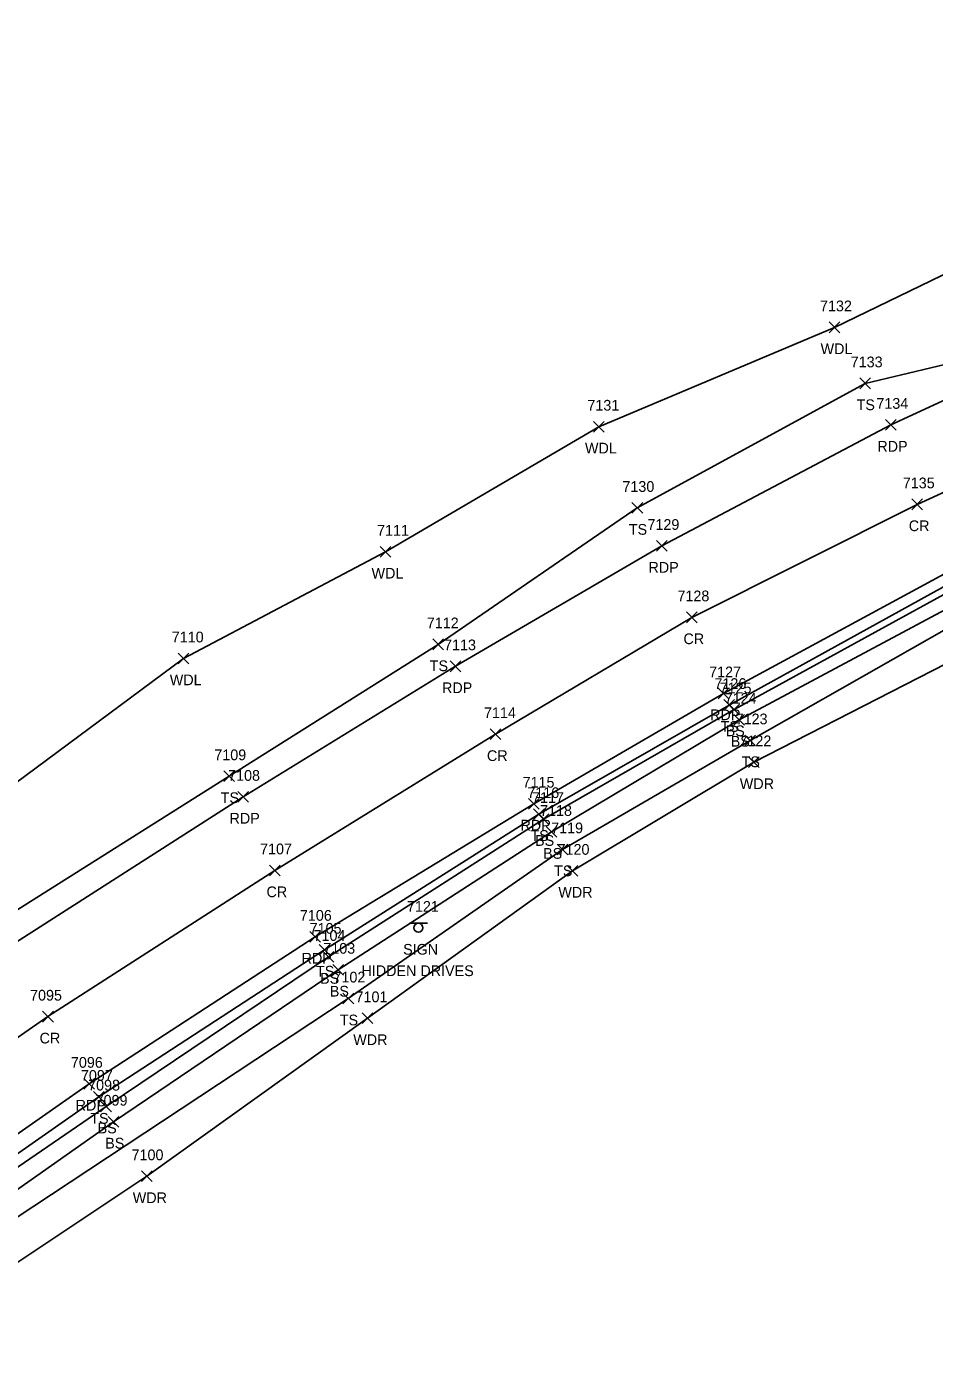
# Model space of a CAD drawing. Extents: x 1611797 to 1633212, y 298978 to 305475.
# Drawn here: x 1624218.3 to 1624387.7, y 304294.5 to 304544.9 of the extents above; entities that cross this region are included whole.
import ezdxf

# ---------------------------------------------------------------- set-up
doc = ezdxf.new("R2010")
doc.units = 0
for name, color, linetype in [('L_A', 7, 'Continuous'), ('L_I', 7, 'Continuous'), ('L_TIC', 7, 'Continuous'), ('LAWA', 7, 'Continuous'), ('LELB', 7, 'Continuous'), ('P_A', 7, 'Continuous'), ('P_I', 7, 'Continuous'), ('P_TIC', 7, 'Continuous'), ('PET', 7, 'Continuous'), ('PRC', 7, 'Continuous'), ('S_A', 7, 'Continuous'), ('S_C', 7, 'Continuous'), ('S_I', 7, 'Continuous'), ('SSGN', 7, 'Continuous')]:
    doc.layers.add(name, color=color, linetype=linetype)

msp = doc.modelspace()

# ---------------------------------------------------------------- linework, layer by layer
at = {"layer": 'L_TIC'}
for points in [[(1624368.06, 304487.79), (1624370.06, 304489.79)], [(1624370.06, 304487.79), (1624368.06, 304489.79)], [(1624373.78, 304477.34), (1624375.78, 304479.34)], [(1624375.78, 304477.34), (1624373.78, 304479.34)], [(1624324.08, 304469.25), (1624326.08, 304471.25)], [(1624326.08, 304469.25), (1624324.08, 304471.25)], [(1624331.27, 304454.09), (1624333.27, 304456.09)], [(1624333.27, 304454.09), (1624331.27, 304456.09)], [(1624284.25, 304445.91), (1624286.25, 304447.91)], [(1624286.25, 304445.91), (1624284.25, 304447.91)], [(1624294.12, 304428.63), (1624296.12, 304430.63)], [(1624296.12, 304428.63), (1624294.12, 304430.63)], [(1624246.6, 304426), (1624248.6, 304428)], [(1624248.6, 304426), (1624246.6, 304428)], [(1624348.41, 304417.31), (1624350.41, 304419.31)], [(1624350.41, 304417.31), (1624348.41, 304419.31)], [(1624349.32, 304416.49), (1624351.32, 304418.49)], [(1624351.32, 304416.49), (1624349.32, 304418.49)], [(1624350.26, 304414.55), (1624352.26, 304416.55)], [(1624352.26, 304414.55), (1624350.26, 304416.55)], [(1624352.31, 304410.71), (1624354.31, 304412.71)], [(1624354.31, 304410.71), (1624352.31, 304412.71)], [(1624353.03, 304406.62), (1624355.03, 304408.62)], [(1624355.03, 304406.62), (1624353.03, 304408.62)], [(1624255.11, 304404.01), (1624257.11, 304406.01)], [(1624257.11, 304404.01), (1624255.11, 304406.01)], [(1624312.92, 304396.95), (1624314.92, 304398.95)], [(1624314.92, 304396.95), (1624312.92, 304398.95)], [(1624313.75, 304396.03), (1624315.75, 304398.03)], [(1624315.75, 304396.03), (1624313.75, 304398.03)], [(1624315.24, 304393.62), (1624317.24, 304395.62)], [(1624317.24, 304393.62), (1624315.24, 304395.62)], [(1624317.33, 304390.37), (1624319.33, 304392.37)], [(1624319.33, 304390.37), (1624317.33, 304392.37)], [(1624319.17, 304386.37), (1624321.17, 304388.37)], [(1624321.17, 304386.37), (1624319.17, 304388.37)], [(1624272.89, 304371.63), (1624274.89, 304373.63)], [(1624274.89, 304371.63), (1624272.89, 304373.63)], [(1624273.63, 304370.3), (1624275.63, 304372.3)], [(1624275.63, 304370.3), (1624273.63, 304372.3)], [(1624275.44, 304367.9), (1624277.44, 304369.9)], [(1624277.44, 304367.9), (1624275.44, 304369.9)], [(1624277.34, 304362.53), (1624279.34, 304364.53)], [(1624279.34, 304362.53), (1624277.34, 304364.53)], [(1624280.9, 304358.85), (1624282.9, 304360.85)], [(1624282.9, 304358.85), (1624280.9, 304360.85)], [(1624230.77, 304344.18), (1624232.77, 304346.18)], [(1624232.77, 304344.18), (1624230.77, 304346.18)], [(1624232.12, 304342.37), (1624234.12, 304344.37)], [(1624234.12, 304342.37), (1624232.12, 304344.37)], [(1624233.53, 304339.54), (1624235.53, 304341.54)], [(1624235.53, 304339.54), (1624233.53, 304341.54)], [(1624239.75, 304329.36), (1624241.75, 304331.36)], [(1624241.75, 304329.36), (1624239.75, 304331.36)]]:
    msp.add_lwpolyline(points, dxfattribs=at)
at = {"layer": 'LAWA'}
for points in [[(1624088.25, 304303.5), (1624106.81, 304320.98), (1624153.79, 304356.6), (1624200.5, 304392.1), (1624247.6, 304427), (1624285.25, 304446.91), (1624325.08, 304470.25), (1624369.06, 304488.79), (1624425.3, 304516.01), (1624470.84, 304531.32), (1624503.11, 304542.37)], [(1624186.93, 304294.55), (1624240.75, 304330.36), (1624281.9, 304359.85), (1624320.17, 304387.37), (1624354.03, 304407.62), (1624397.63, 304429.96), (1624419.55, 304440), (1624447.61, 304454.04), (1624487.94, 304466.98), (1624522.27, 304474.07), (1624560.79, 304484.56), (1624594.39, 304487.85), (1624625.21, 304492.09), (1624656.2, 304492.85), (1624695.81, 304490.79), (1624736.39, 304487.29), (1624770.57, 304478.97), (1624808.86, 304473.48), (1624838.37, 304462.56)]]:
    msp.add_lwpolyline(points, dxfattribs=at)
at = {"layer": 'LELB'}
for points in [[(1624095.54, 304298.86), (1624107.13, 304308.7), (1624163.15, 304341.2), (1624211.36, 304376.85), (1624256.11, 304405.01), (1624295.12, 304429.63), (1624332.27, 304455.09), (1624374.78, 304478.34), (1624401.92, 304484.81), (1624434.05, 304498.5), (1624472.98, 304511.84), (1624506.38, 304522.93), (1624552.27, 304533.91), (1624584.91, 304535.68), (1624625.23, 304538.42), (1624653.95, 304544.88), (1624697.41, 304542.2), (1624744.04, 304535.67), (1624782.56, 304529.52), (1624820.4, 304520.29), (1624849.23, 304510.65), (1624882.95, 304501.96), (1624884.04, 304505.26)], [(1624181.13, 304309.78), (1624231.77, 304345.18), (1624273.89, 304372.63), (1624313.92, 304397.95), (1624349.41, 304418.31), (1624391.23, 304441.37), (1624414.63, 304450.88), (1624422.5, 304457.15), (1624425.95, 304456.68), (1624445.07, 304463.44), (1624483.55, 304478.38), (1624517.08, 304487.27), (1624559.27, 304496.93), (1624591.53, 304501.1), (1624624.74, 304505.99)], [(1624181.83, 304308.22), (1624233.12, 304343.37), (1624274.63, 304371.3), (1624314.75, 304397.03), (1624350.32, 304417.49), (1624392.11, 304440.37), (1624415, 304449.13), (1624422.64, 304454.19), (1624424.46, 304454.85), (1624445.65, 304462.42), (1624484.46, 304476.74), (1624518.06, 304485.67), (1624537.67, 304490.32), (1624539.56, 304490.64), (1624559.82, 304495.18), (1624592.05, 304499.97), (1624624.64, 304503.4)], [(1624183.73, 304304.83), (1624234.53, 304340.54), (1624276.44, 304368.9), (1624316.24, 304394.62), (1624351.26, 304415.55), (1624393.38, 304438.07), (1624416.16, 304446.51), (1624422.67, 304451.72), (1624426.18, 304452.72), (1624446.91, 304459), (1624485.37, 304474.27), (1624518.27, 304483.79), (1624538.49, 304488.99), (1624540.45, 304488.77), (1624560, 304493), (1624592, 304498.44), (1624624.83, 304501.63)], [(1624184.93, 304301.87), (1624278.34, 304363.53), (1624318.33, 304391.37), (1624353.31, 304411.71), (1624393.58, 304434.55), (1624417.55, 304442.42), (1624424.34, 304448.67), (1624448.61, 304456.57), (1624487.04, 304470.17), (1624519.68, 304481.19), (1624560.46, 304490.23), (1624593.88, 304492.76), (1624624.32, 304496.68), (1624656.79, 304498.13), (1624695.25, 304497.88), (1624738.57, 304491.31), (1624772.39, 304485.68), (1624810.08, 304476.48), (1624844.46, 304462.44), (1624886.48, 304449.94), (1624926.51, 304437.94), (1624967.18, 304426.7), (1624995.86, 304419.24)]]:
    msp.add_lwpolyline(points, dxfattribs=at)
at = {"layer": 'P_TIC'}
for points in [[(1624378.58, 304469.59), (1624380.58, 304471.59)], [(1624380.58, 304469.59), (1624378.58, 304471.59)], [(1624383.5, 304454.76), (1624385.5, 304456.76)], [(1624385.5, 304454.76), (1624383.5, 304456.76)], [(1624335.86, 304447), (1624337.86, 304449)], [(1624337.86, 304447), (1624335.86, 304449)], [(1624341.45, 304433.67), (1624343.45, 304435.67)], [(1624343.45, 304433.67), (1624341.45, 304435.67)], [(1624297.33, 304424.53), (1624299.33, 304426.53)], [(1624299.33, 304424.53), (1624297.33, 304426.53)], [(1624347.37, 304419.48), (1624349.37, 304421.48)], [(1624349.37, 304419.48), (1624347.37, 304421.48)], [(1624304.78, 304411.86), (1624306.78, 304413.86)], [(1624306.78, 304411.86), (1624304.78, 304413.86)], [(1624257.69, 304400.17), (1624259.69, 304402.17)], [(1624259.69, 304400.17), (1624257.69, 304402.17)], [(1624311.98, 304398.89), (1624313.98, 304400.89)], [(1624313.98, 304398.89), (1624311.98, 304400.89)], [(1624263.64, 304386.45), (1624265.64, 304388.45)], [(1624265.64, 304386.45), (1624263.64, 304388.45)], [(1624271.13, 304374.05), (1624273.13, 304376.05)], [(1624273.13, 304374.05), (1624271.13, 304376.05)], [(1624221.29, 304359.15), (1624223.29, 304361.15)], [(1624223.29, 304359.15), (1624221.29, 304361.15)], [(1624228.96, 304346.62), (1624230.96, 304348.62)], [(1624230.96, 304346.62), (1624228.96, 304348.62)]]:
    msp.add_lwpolyline(points, dxfattribs=at)
at = {"layer": 'PET'}
for points in [[(1624214.6, 304372.95), (1624258.69, 304401.17), (1624298.33, 304425.53), (1624336.86, 304448), (1624379.58, 304470.59), (1624404.49, 304482.1), (1624435.34, 304495.11), (1624473.75, 304508.46), (1624507.92, 304518.4), (1624553.76, 304528.58), (1624585.04, 304533.35), (1624625.18, 304536.71), (1624654.48, 304537.5), (1624696.33, 304535.75), (1624743.35, 304530.33), (1624780.81, 304524.04), (1624819.04, 304514.44), (1624851.35, 304505.26), (1624901.43, 304489.14), (1624942.08, 304475.33), (1624984.5, 304461.2), (1625019.22, 304449.6)], [(1624179.36, 304312.24), (1624229.96, 304347.62), (1624272.13, 304375.05), (1624312.98, 304399.89), (1624348.37, 304420.48), (1624390.3, 304443.15), (1624413.13, 304453.88), (1624422.35, 304458.1), (1624443.89, 304466.53), (1624482.84, 304480.09), (1624516.09, 304489.8), (1624559.13, 304499.19), (1624590.8, 304503.8), (1624624.98, 304507.12)]]:
    msp.add_lwpolyline(points, dxfattribs=at)
at = {"layer": 'PRC'}
msp.add_lwpolyline([(1624172.24, 304325.39), (1624222.29, 304360.15), (1624264.64, 304387.45), (1624305.78, 304412.86), (1624342.45, 304434.67), (1624384.5, 304455.76), (1624409.7, 304467.33), (1624440.42, 304480.07), (1624477.67, 304493.55), (1624512.04, 304503.84), (1624556.26, 304513.41), (1624588.6, 304518.56), (1624625.39, 304521.45), (1624654.72, 304521.97), (1624694.56, 304520.32), (1624741.33, 304515.35), (1624776.51, 304509.39), (1624814.64, 304500.05), (1624847.34, 304490.65), (1624897.27, 304475.63), (1624938.08, 304462.27), (1624974.99, 304449.94), (1625014.51, 304436.37)], dxfattribs=at)
at = {"layer": 'SSGN'}
for p, q in [((1624289.77, 304377.57), (1624293.11, 304377.57)), ((1624291.42, 304376.74), (1624291.42, 304376.74))]:
    msp.add_line(p, q, dxfattribs=at)
msp.add_circle((1624291.42, 304376.74), 0.833, dxfattribs=at)

# ---------------------------------------------------------------- texts
at = {"layer": 'L_A'}
for s, p in [('WDL', (1624366.47, 304483.79)), ('TS', (1624373.19, 304473.34)), ('WDL', (1624322.5, 304465.25)), ('TS', (1624330.68, 304450.09)), ('WDL', (1624282.67, 304441.91)), ('TS', (1624293.53, 304424.63)), ('WDL', (1624245.02, 304422)), ('TS', (1624347.82, 304413.31)), ('BS', (1624348.76, 304412.49)), ('BS', (1624349.7, 304410.55)), ('TS', (1624351.72, 304406.71)), ('WDR', (1624351.39, 304402.62)), ('TS', (1624254.52, 304400.01)), ('TS', (1624312.33, 304392.95)), ('BS', (1624313.19, 304392.03)), ('BS', (1624314.68, 304389.62)), ('TS', (1624316.74, 304386.37)), ('WDR', (1624317.53, 304382.37)), ('TS', (1624272.3, 304367.63)), ('BS', (1624273.07, 304366.3)), ('BS', (1624274.88, 304363.9)), ('TS', (1624276.75, 304358.53)), ('WDR', (1624279.26, 304354.85)), ('TS', (1624230.18, 304340.18)), ('BS', (1624231.56, 304338.37)), ('BS', (1624232.97, 304335.54)), ('WDR', (1624238.11, 304325.36))]:
    msp.add_text(s, height=2, dxfattribs=at).set_placement(p)
at = {"layer": 'L_I'}
for s, p in [('7132', (1624366.36, 304491.79)), ('7133', (1624372.09, 304481.34)), ('7131', (1624322.95, 304473.25)), ('7130', (1624329.49, 304458.09)), ('7111', (1624283.7, 304449.91)), ('7112', (1624292.99, 304432.63)), ('7110', (1624245.39, 304430)), ('7126', (1624346.66, 304421.31)), ('7125', (1624347.63, 304420.49)), ('7124', (1624348.57, 304418.55)), ('7123', (1624350.62, 304414.71)), ('7122', (1624351.33, 304410.62)), ('7109', (1624253.33, 304408.01)), ('7116', (1624311.74, 304400.95)), ('7117', (1624312.62, 304400.03)), ('7118', (1624314.12, 304397.62)), ('7119', (1624316.19, 304394.37)), ('7120', (1624317.39, 304390.37)), ('7105', (1624271.12, 304375.63)), ('7104', (1624271.85, 304374.3)), ('7103', (1624273.67, 304371.9)), ('7102', (1624275.57, 304366.53)), ('7101', (1624279.69, 304362.85)), ('7097', (1624228.44, 304348.18)), ('7098', (1624229.78, 304346.37)), ('7099', (1624231.18, 304343.54)), ('7100', (1624237.89, 304333.36))]:
    msp.add_text(s, height=2, dxfattribs=at).set_placement(p)
at = {"layer": 'P_A'}
for s, p in [('RDP', (1624377.06, 304465.59)), ('CR', (1624382.93, 304450.76)), ('RDP', (1624334.35, 304443)), ('CR', (1624340.88, 304429.67)), ('RDP', (1624295.82, 304420.53)), ('RDP', (1624345.86, 304415.48)), ('CR', (1624304.21, 304407.86)), ('RDP', (1624256.17, 304396.17)), ('RDP', (1624310.47, 304394.89)), ('CR', (1624263.07, 304382.45)), ('RDP', (1624269.62, 304370.05)), ('CR', (1624220.73, 304355.15)), ('RDP', (1624227.45, 304342.62))]:
    msp.add_text(s, height=2, dxfattribs=at).set_placement(p)
at = {"layer": 'P_I'}
for s, p in [('7134', (1624376.88, 304473.59)), ('7135', (1624381.81, 304458.76)), ('7129', (1624334.16, 304451)), ('7128', (1624339.76, 304437.67)), ('7113', (1624296.21, 304428.53)), ('7127', (1624345.67, 304423.48)), ('7114', (1624303.65, 304415.86)), ('7108', (1624255.91, 304404.17)), ('7115', (1624310.86, 304402.89)), ('7107', (1624261.87, 304390.45)), ('7106', (1624269.3, 304378.05)), ('7095', (1624218.95, 304363.15)), ('7096', (1624226.57, 304350.62))]:
    msp.add_text(s, height=2, dxfattribs=at).set_placement(p)
at = {"layer": 'S_A'}
msp.add_text('SIGN', height=2, dxfattribs=at).set_placement((1624288.56, 304371.72))
at = {"layer": 'S_C'}
msp.add_text('HIDDEN DRIVES', height=2, dxfattribs=at).set_placement((1624280.79, 304367.72))
at = {"layer": 'S_I'}
msp.add_text('7121', height=2, dxfattribs=at).set_placement((1624289.28, 304379.72))

doc.saveas('drawing.dxf')
